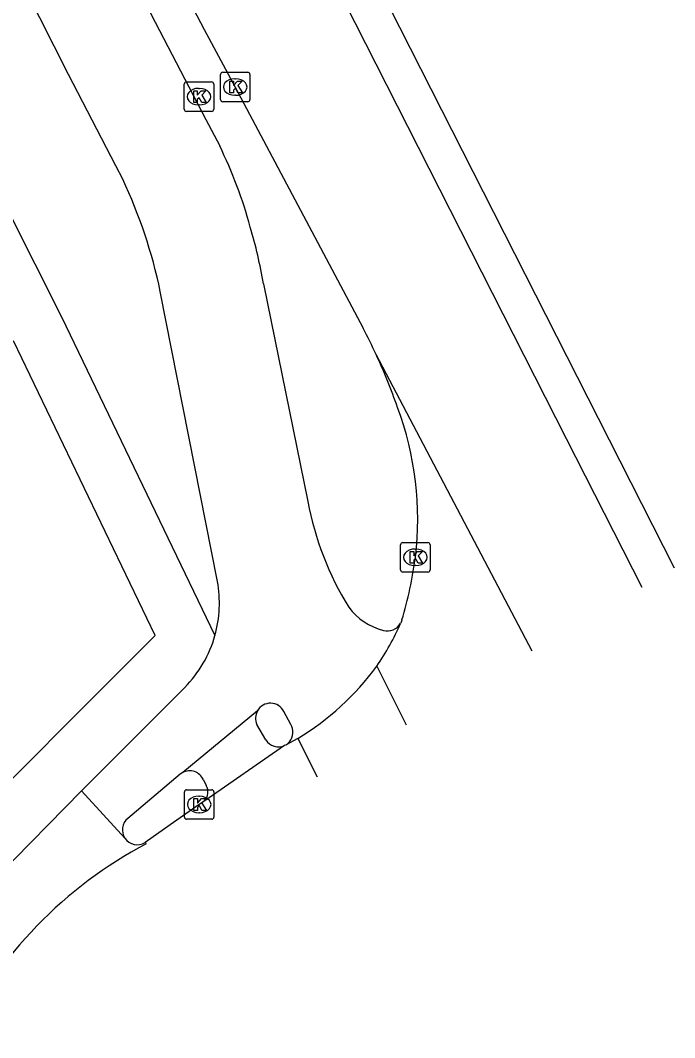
# Model space of a CAD drawing. Extents: x 161696 to 162377, y 380761 to 381673.
# Drawn here: x 162355.06 to 162377.28, y 381589.01 to 381623.55 of the extents above; entities that cross this region are included whole.
import ezdxf

# ---------------------------------------------------------------- set-up
doc = ezdxf.new("R2010")
doc.units = 0
for name, color, linetype in [('IMGEO_Fietspad_gesloten', 7, 'Continuous'), ('IMGEO_Kolk', 7, 'Continuous'), ('IMGEO_Rijbaan_lokaal_gesloten', 7, 'Continuous'), ('IMGEO_Rijbaan_lokaal_open', 7, 'Continuous'), ('IMGEO_Rijbaan_regionaal_gesloten', 7, 'Continuous'), ('IMGEO_Voetpad_open', 7, 'Continuous')]:
    doc.layers.add(name, color=color, linetype=linetype)

msp = doc.modelspace()

# ---------------------------------------------------------------- linework, layer by layer
at = {"layer": 'IMGEO_Fietspad_gesloten'}
for points in [[(162351.809, 381638.707), (162359.639, 381623.486), (162361.361, 381620.181), (162361.827, 381619.287)], [(162358.534, 381618.152), (162358.299, 381618.606), (162356.694, 381621.711), (162348.878, 381637.155)], [(162361.751, 381604.503), (162359.808, 381614.344)], [(162363.311, 381614.603), (162364.821, 381607.213)], [(162360.641, 381600.904), (162357.799, 381598.061), (162357.138, 381597.391)], [(162363.111, 381600.107), (162360.571, 381598.014)], [(162364.297, 381599.505), (162364.272, 381599.578), (162364.238, 381599.641), (162364.01, 381600.086)], [(162360.571, 381598.014), (162360.489, 381597.96), (162358.705, 381596.459)]]:
    msp.add_lwpolyline(points, dxfattribs=at)
for centre, radius, start, end in [((162347.779, 381612.421), 15.636, 15.2427, 26.047), ((162343.405, 381610.973), 16.746, 11.6122, 25.3841), ((162347.81, 381612.035), 15.712, 9.4061, 16.6308), ((162375.081, 381609.125), 10.436, 190.5584, 211.8116), ((162357.739, 381603.766), 4.079, 344.4047, 10.4129), ((162367.908, 381604.89), 2.116, 216.7393, 255.723), ((162367.519, 381603.341), 0.519, 255.1148, 330.8577), ((162357.716, 381603.787), 4.107, 315.4121, 344.2002), ((162359.661, 381607.123), 9.298, 301.1875, 323.7561), ((162363.555, 381599.858), 0.509, 26.6602, 150.6635), ((162363.817, 381599.377), 0.497, 301.974, 14.8918), ((162359.031, 381596.068), 0.509, 129.7776, 213.6524)]:
    msp.add_arc(centre, radius, start, end, dxfattribs=at)
at = {"layer": 'IMGEO_Kolk'}
for p, q in [((162361.854, 381620.858), (162361.854, 381621.71)), ((162361.929, 381621.784), (162362.781, 381621.784)), ((162362.855, 381621.71), (162362.855, 381620.858)), ((162360.624, 381620.533), (162360.624, 381621.385)), ((162360.699, 381621.459), (162361.551, 381621.459)), ((162361.112, 381621.239), (162361.137, 381621.239)), ((162361.625, 381621.385), (162361.625, 381620.533)), ((162362.342, 381621.564), (162362.367, 381621.564)), ((162362.365, 381621.004), (162362.34, 381621.004)), ((162361.135, 381620.679), (162361.11, 381620.679)), ((162362.781, 381620.784), (162361.929, 381620.784)), ((162361.551, 381620.459), (162360.699, 381620.459)), ((162367.972, 381604.895), (162367.972, 381605.747)), ((162368.047, 381605.821), (162368.899, 381605.821)), ((162368.973, 381605.747), (162368.973, 381604.895)), ((162368.46, 381605.601), (162368.485, 381605.601)), ((162368.483, 381605.041), (162368.458, 381605.041)), ((162368.899, 381604.821), (162368.047, 381604.821)), ((162360.706, 381597.43), (162361.558, 381597.43)), ((162360.631, 381596.504), (162360.631, 381597.356)), ((162361.119, 381597.21), (162361.144, 381597.21)), ((162361.632, 381597.356), (162361.632, 381596.504)), ((162361.558, 381596.43), (162360.706, 381596.43)), ((162361.142, 381596.65), (162361.117, 381596.65))]:
    msp.add_line(p, q, dxfattribs=at)
for points in [[(162361.854, 381620.858), (162361.854, 381621.71)], [(162361.929, 381621.784), (162362.781, 381621.784)], [(162362.855, 381621.71), (162362.855, 381620.858)], [(162360.624, 381620.533), (162360.624, 381621.385)], [(162360.699, 381621.459), (162361.551, 381621.459)], [(162361.625, 381621.385), (162361.625, 381620.533)], [(162362.175, 381621.484), (162362.298, 381621.484), (162362.298, 381621.333), (162362.428, 381621.484), (162362.592, 381621.484), (162362.446, 381621.333), (162362.599, 381621.084), (162362.447, 381621.084), (162362.362, 381621.248), (162362.298, 381621.181), (162362.298, 381621.084), (162362.175, 381621.084), (162362.175, 381621.484)], [(162360.945, 381621.159), (162361.068, 381621.159), (162361.068, 381621.008), (162361.198, 381621.159), (162361.362, 381621.159), (162361.216, 381621.008), (162361.369, 381620.759), (162361.217, 381620.759), (162361.132, 381620.923), (162361.068, 381620.856), (162361.068, 381620.759), (162360.945, 381620.759), (162360.945, 381621.159)], [(162362.781, 381620.784), (162361.929, 381620.784)], [(162361.551, 381620.459), (162360.699, 381620.459)], [(162367.972, 381604.895), (162367.972, 381605.747)], [(162368.047, 381605.821), (162368.899, 381605.821)], [(162368.973, 381605.747), (162368.973, 381604.895)], [(162368.293, 381605.521), (162368.416, 381605.521), (162368.416, 381605.37), (162368.546, 381605.521), (162368.71, 381605.521), (162368.564, 381605.37), (162368.717, 381605.121), (162368.565, 381605.121), (162368.48, 381605.285), (162368.416, 381605.218), (162368.416, 381605.121), (162368.293, 381605.121), (162368.293, 381605.521)], [(162368.899, 381604.821), (162368.047, 381604.821)], [(162360.706, 381597.43), (162361.558, 381597.43)], [(162360.631, 381596.504), (162360.631, 381597.356)], [(162360.952, 381597.13), (162361.075, 381597.13), (162361.075, 381596.979), (162361.205, 381597.13), (162361.369, 381597.13), (162361.223, 381596.979), (162361.376, 381596.73), (162361.224, 381596.73), (162361.139, 381596.894), (162361.075, 381596.827), (162361.075, 381596.73), (162360.952, 381596.73), (162360.952, 381597.13)], [(162361.632, 381597.356), (162361.632, 381596.504)], [(162361.558, 381596.43), (162360.706, 381596.43)]]:
    msp.add_lwpolyline(points, dxfattribs=at)
for centre, start, end in [((162361.931, 381621.708), 91.552, 178.448), ((162361.931, 381621.708), 91.552, 178.448), ((162362.779, 381621.708), 1.552, 88.448), ((162362.779, 381621.708), 1.552, 88.448), ((162360.701, 381621.383), 91.552, 178.448), ((162360.701, 381621.383), 91.552, 178.448), ((162361.549, 381621.383), 1.552, 88.448), ((162361.549, 381621.383), 1.552, 88.448), ((162361.931, 381620.86), 181.552, 268.448), ((162361.931, 381620.86), 181.552, 268.448), ((162362.779, 381620.86), 271.552, 358.448), ((162362.779, 381620.86), 271.552, 358.448), ((162360.701, 381620.535), 181.552, 268.448), ((162360.701, 381620.535), 181.552, 268.448), ((162361.549, 381620.535), 271.552, 358.448), ((162361.549, 381620.535), 271.552, 358.448), ((162368.049, 381605.745), 91.552, 178.448), ((162368.049, 381605.745), 91.552, 178.448), ((162368.897, 381605.745), 1.552, 88.448), ((162368.897, 381605.745), 1.552, 88.448), ((162368.049, 381604.897), 181.552, 268.448), ((162368.049, 381604.897), 181.552, 268.448), ((162368.897, 381604.897), 271.552, 358.448), ((162368.897, 381604.897), 271.552, 358.448), ((162360.708, 381597.354), 91.552, 178.448), ((162360.708, 381597.354), 91.552, 178.448), ((162361.556, 381597.354), 1.552, 88.448), ((162361.556, 381597.354), 1.552, 88.448), ((162360.708, 381596.506), 181.552, 268.448), ((162360.708, 381596.506), 181.552, 268.448), ((162361.556, 381596.506), 271.552, 358.448), ((162361.556, 381596.506), 271.552, 358.448)]:
    msp.add_arc(centre, 0.0765, start, end, dxfattribs=at)
for centre, major_axis, ratio, start_param, end_param in [((162361.111, 381620.959), (-0.387, 0.002), 0.722429, 4.712389, 7.853982), ((162361.136, 381620.959), (-0.39, 0.002), 0.717154, 1.570796, 4.712389), ((162362.341, 381621.284), (-0.387, 0.002), 0.722429, 4.712389, 7.853982), ((162362.366, 381621.284), (-0.39, 0.002), 0.717154, 1.570796, 4.712389), ((162368.459, 381605.321), (-0.387, 0.002), 0.722429, 4.712389, 7.853982), ((162368.484, 381605.321), (-0.39, 0.002), 0.717154, 1.570796, 4.712389), ((162361.118, 381596.93), (-0.387, 0.002), 0.722429, 4.712389, 7.853982), ((162361.143, 381596.93), (-0.39, 0.002), 0.717154, 1.570796, 4.712389)]:
    msp.add_ellipse(centre, major_axis=major_axis, ratio=ratio, start_param=start_param, end_param=end_param, dxfattribs=at)
at = {"layer": 'IMGEO_Rijbaan_lokaal_gesloten'}
for points in [[(162357.138, 381597.391), (162354.283, 381594.493)], [(162358.607, 381595.786), (162357.138, 381597.391)], [(162359.334, 381595.6), (162359.293, 381595.634)]]:
    msp.add_lwpolyline(points, dxfattribs=at)
for centre, radius, start, end in [((162359.029, 381596.067), 0.507, 213.6478, 301.3653), ((162366.328, 381582.429), 14.912, 117.9695, 153.7971)]:
    msp.add_arc(centre, radius, start, end, dxfattribs=at)
at = {"layer": 'IMGEO_Rijbaan_lokaal_open'}
for points in [[(162368.017, 381603.192), (162367.973, 381603.088)], [(162367.16, 381601.626), (162368.165, 381599.637)], [(162364.476, 381599.169), (162364.08, 381598.956)], [(162364.476, 381599.169), (162365.138, 381597.87)], [(162364.033, 381598.93), (162361.32, 381597.051)], [(162364.08, 381598.956), (162364.033, 381598.93)], [(162361.32, 381597.051), (162361.132, 381596.93), (162360.148, 381596.241), (162359.293, 381595.634)]]:
    msp.add_lwpolyline(points, dxfattribs=at)
for centre, radius, start, end in [((162349.58, 381604.059), 19.357, 19.1248, 24.8931), ((162357.674, 381606.613), 10.876, 353.1775, 20.3835), ((162353.907, 381607.328), 14.704, 343.6648, 352.1567), ((162360.387, 381606.349), 8.257, 325.1085, 336.7357)]:
    msp.add_arc(centre, radius, start, end, dxfattribs=at)
at = {"layer": 'IMGEO_Rijbaan_regionaal_gesloten'}
for points in [[(162343.681, 381653.84), (162346.219, 381650.431), (162348.486, 381647.182), (162349.577, 381645.414), (162352.797, 381639.465), (162361.297, 381623.241), (162362.355, 381621.284), (162366.698, 381613.096)], [(162377.276, 381604.956), (162374.691, 381610.029), (162356.593, 381645.657)], [(162355.294, 381645.379), (162373.593, 381609.351), (162376.164, 381604.307)], [(162372.439, 381602.132), (162367.139, 381612.207)]]:
    msp.add_lwpolyline(points, dxfattribs=at)
msp.add_arc((162348.658, 381603.593), 20.39, 24.9899, 27.7787, dxfattribs=at)
at = {"layer": 'IMGEO_Voetpad_open'}
for points in [[(162340.269, 381645.995), (162340.449, 381645.633), (162353.745, 381618.863), (162356.454, 381613.479), (162361.668, 381602.669)], [(162352.374, 381595.399), (162359.64, 381602.669), (162354.823, 381612.668)], [(162363.391, 381599.126), (162363.092, 381599.647)], [(162361.273, 381597.771), (162361.37, 381597.576)]]:
    msp.add_lwpolyline(points, dxfattribs=at)
for centre, radius, start, end in [((162363.56, 381599.858), 0.513, 150.9782, 204.2914), ((162363.819, 381599.378), 0.496, 210.4841, 295.5614), ((162360.807, 381597.56), 0.512, 24.341, 117.472), ((162360.971, 381597.349), 0.459, 319.4915, 29.6278)]:
    msp.add_arc(centre, radius, start, end, dxfattribs=at)

doc.saveas('drawing.dxf')
